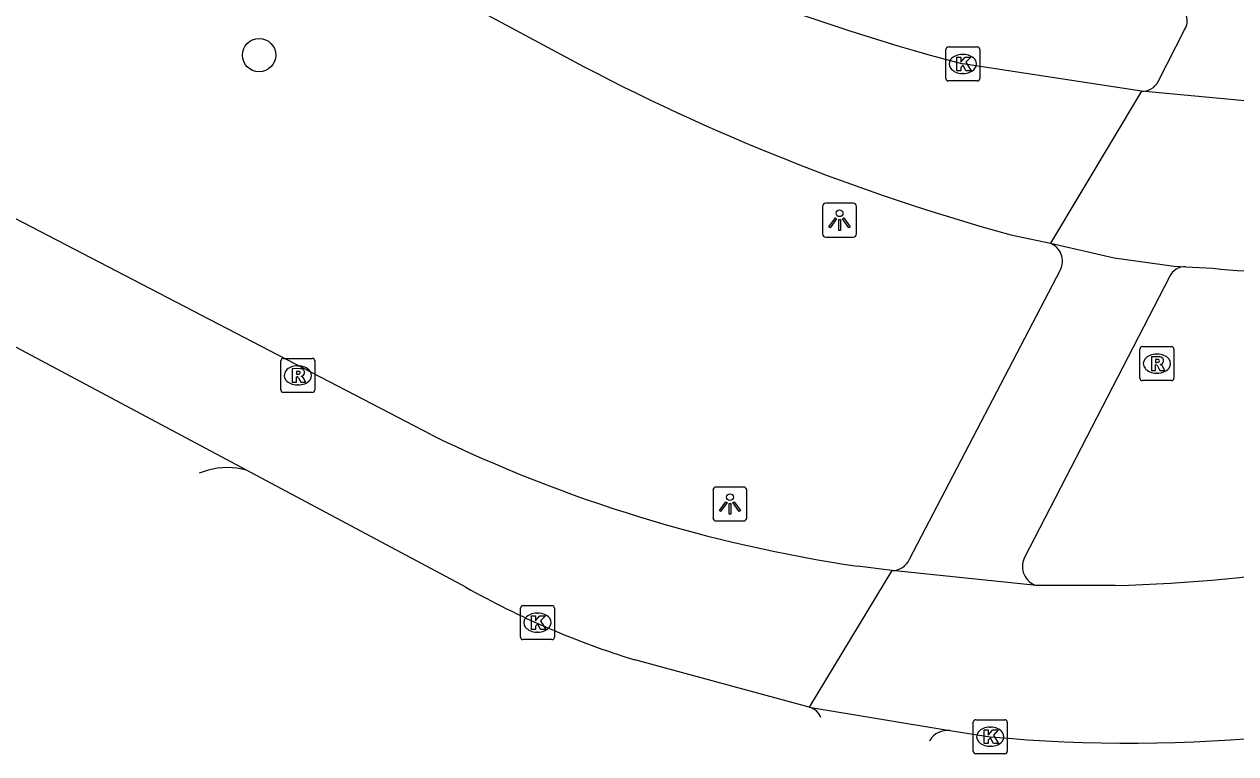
# Model space of a CAD drawing. Extents: x 159489 to 160304, y 383826 to 384530.
# Drawn here: x 160077.48 to 160113.12, y 383826.04 to 383847.5 of the extents above; entities that cross this region are included whole.
import ezdxf

# ---------------------------------------------------------------- set-up
doc = ezdxf.new("R2010")
doc.units = 0
for name, color, linetype in [('IMGEO_Boom', 7, 'Continuous'), ('IMGEO_Kolk', 7, 'Continuous'), ('IMGEO_Lichtpunt', 7, 'Continuous'), ('IMGEO_Parkeervlak_open', 7, 'Continuous'), ('IMGEO_Rijbaan_lokaal_gesloten', 7, 'Continuous'), ('IMGEO_Rioolput', 7, 'Continuous'), ('IMGEO_Voetpad_open', 7, 'Continuous')]:
    doc.layers.add(name, color=color, linetype=linetype)

msp = doc.modelspace()

# ---------------------------------------------------------------- linework, layer by layer
at = {"layer": 'IMGEO_Boom'}
msp.add_circle((160084.387, 383846.589), 0.489, dxfattribs=at)
at = {"layer": 'IMGEO_Kolk'}
for p, q in [((160104.666, 383846.829), (160105.518, 383846.829)), ((160104.591, 383845.903), (160104.591, 383846.755)), ((160105.079, 383846.609), (160105.104, 383846.609)), ((160105.592, 383846.755), (160105.592, 383845.903)), ((160105.518, 383845.829), (160104.666, 383845.829)), ((160105.102, 383846.049), (160105.077, 383846.049)), ((160092.152, 383830.397), (160093.004, 383830.397)), ((160092.077, 383829.471), (160092.077, 383830.323)), ((160092.565, 383830.177), (160092.59, 383830.177)), ((160093.078, 383830.323), (160093.078, 383829.471)), ((160093.004, 383829.397), (160092.152, 383829.397)), ((160092.588, 383829.617), (160092.563, 383829.617)), ((160105.398, 383826.115), (160105.398, 383826.967)), ((160105.473, 383827.041), (160106.325, 383827.041)), ((160106.399, 383826.967), (160106.399, 383826.115)), ((160105.886, 383826.821), (160105.911, 383826.821)), ((160105.909, 383826.261), (160105.884, 383826.261)), ((160106.325, 383826.041), (160105.473, 383826.041))]:
    msp.add_line(p, q, dxfattribs=at)
for points in [[(160104.666, 383846.829), (160105.518, 383846.829)], [(160104.591, 383845.903), (160104.591, 383846.755)], [(160104.912, 383846.529), (160105.035, 383846.529), (160105.035, 383846.378), (160105.165, 383846.529), (160105.329, 383846.529), (160105.183, 383846.378), (160105.336, 383846.129), (160105.184, 383846.129), (160105.099, 383846.293), (160105.035, 383846.226), (160105.035, 383846.129), (160104.912, 383846.129), (160104.912, 383846.529)], [(160105.592, 383846.755), (160105.592, 383845.903)], [(160105.518, 383845.829), (160104.666, 383845.829)], [(160092.152, 383830.397), (160093.004, 383830.397)], [(160092.077, 383829.471), (160092.077, 383830.323)], [(160092.398, 383830.097), (160092.521, 383830.097), (160092.521, 383829.946), (160092.651, 383830.097), (160092.815, 383830.097), (160092.669, 383829.946), (160092.822, 383829.697), (160092.67, 383829.697), (160092.585, 383829.861), (160092.521, 383829.794), (160092.521, 383829.697), (160092.398, 383829.697), (160092.398, 383830.097)], [(160093.078, 383830.323), (160093.078, 383829.471)], [(160093.004, 383829.397), (160092.152, 383829.397)], [(160105.398, 383826.115), (160105.398, 383826.967)], [(160105.473, 383827.041), (160106.325, 383827.041)], [(160106.399, 383826.967), (160106.399, 383826.115)], [(160105.719, 383826.741), (160105.842, 383826.741), (160105.842, 383826.59), (160105.972, 383826.741), (160106.136, 383826.741), (160105.99, 383826.59), (160106.143, 383826.341), (160105.991, 383826.341), (160105.906, 383826.505), (160105.842, 383826.438), (160105.842, 383826.341), (160105.719, 383826.341), (160105.719, 383826.741)], [(160106.325, 383826.041), (160105.473, 383826.041)]]:
    msp.add_lwpolyline(points, dxfattribs=at)
for centre, start, end in [((160104.668, 383846.753), 91.552, 178.448), ((160104.668, 383846.753), 91.552, 178.448), ((160105.516, 383846.753), 1.552, 88.448), ((160105.516, 383846.753), 1.552, 88.448), ((160104.668, 383845.905), 181.552, 268.448), ((160104.668, 383845.905), 181.552, 268.448), ((160105.516, 383845.905), 271.552, 358.448), ((160105.516, 383845.905), 271.552, 358.448), ((160092.154, 383830.321), 91.552, 178.448), ((160092.154, 383830.321), 91.552, 178.448), ((160093.002, 383830.321), 1.552, 88.448), ((160093.002, 383830.321), 1.552, 88.448), ((160092.154, 383829.473), 181.552, 268.448), ((160092.154, 383829.473), 181.552, 268.448), ((160093.002, 383829.473), 271.552, 358.448), ((160093.002, 383829.473), 271.552, 358.448), ((160105.475, 383826.965), 91.552, 178.448), ((160105.475, 383826.965), 91.552, 178.448), ((160106.323, 383826.965), 1.552, 88.448), ((160106.323, 383826.965), 1.552, 88.448), ((160105.475, 383826.117), 181.552, 268.448), ((160105.475, 383826.117), 181.552, 268.448), ((160106.323, 383826.117), 271.552, 358.448), ((160106.323, 383826.117), 271.552, 358.448)]:
    msp.add_arc(centre, 0.0765, start, end, dxfattribs=at)
for centre, major_axis, ratio, start_param, end_param in [((160105.078, 383846.329), (-0.387, 0.002), 0.722429, 4.712389, 7.853982), ((160105.103, 383846.329), (-0.39, 0.002), 0.717154, 1.570796, 4.712389), ((160092.564, 383829.897), (-0.387, 0.002), 0.722429, 4.712389, 7.853982), ((160092.589, 383829.897), (-0.39, 0.002), 0.717154, 1.570796, 4.712389), ((160105.885, 383826.541), (-0.387, 0.002), 0.722429, 4.712389, 7.853982), ((160105.91, 383826.541), (-0.39, 0.002), 0.717154, 1.570796, 4.712389)]:
    msp.add_ellipse(centre, major_axis=major_axis, ratio=ratio, start_param=start_param, end_param=end_param, dxfattribs=at)
at = {"layer": 'IMGEO_Lichtpunt'}
for p, q in [((160101.869, 383842.234), (160101.061, 383842.234)), ((160101.869, 383842.234), (160101.061, 383842.234)), ((160100.967, 383842.139), (160100.967, 383841.332)), ((160100.967, 383842.139), (160100.967, 383841.332)), ((160101.963, 383841.332), (160101.963, 383842.139)), ((160101.963, 383841.332), (160101.963, 383842.139)), ((160101.061, 383841.238), (160101.869, 383841.238)), ((160101.061, 383841.238), (160101.869, 383841.238)), ((160097.742, 383833.79), (160097.742, 383832.983)), ((160097.742, 383833.79), (160097.742, 383832.983)), ((160098.644, 383833.885), (160097.836, 383833.885)), ((160098.644, 383833.885), (160097.836, 383833.885)), ((160098.738, 383832.983), (160098.738, 383833.79)), ((160098.738, 383832.983), (160098.738, 383833.79)), ((160097.836, 383832.889), (160098.644, 383832.889)), ((160097.836, 383832.889), (160098.644, 383832.889))]:
    msp.add_line(p, q, dxfattribs=at)
for points in [[(160101.341, 383841.803), (160101.38, 383841.775), (160101.192, 383841.513), (160101.154, 383841.54), (160101.341, 383841.803)], [(160101.553, 383841.775), (160101.591, 383841.802), (160101.778, 383841.54), (160101.739, 383841.512), (160101.553, 383841.775)], [(160101.443, 383841.755), (160101.49, 383841.755), (160101.49, 383841.433), (160101.443, 383841.433), (160101.443, 383841.755)], [(160098.116, 383833.454), (160098.155, 383833.426), (160097.967, 383833.164), (160097.929, 383833.191), (160098.116, 383833.454)], [(160098.218, 383833.406), (160098.265, 383833.406), (160098.265, 383833.084), (160098.218, 383833.084), (160098.218, 383833.406)], [(160098.328, 383833.426), (160098.366, 383833.453), (160098.553, 383833.191), (160098.514, 383833.163), (160098.328, 383833.426)]]:
    msp.add_lwpolyline(points, dxfattribs=at)
for centre in [(160101.466, 383841.937), (160098.241, 383833.588)]:
    msp.add_circle(centre, 0.0994, dxfattribs=at)
for centre, start, end in [((160101.061, 383842.139), 90, 180), ((160101.061, 383842.139), 90, 180), ((160101.869, 383842.139), 0, 90), ((160101.869, 383842.139), 0, 90), ((160101.061, 383841.332), 180, 270), ((160101.061, 383841.332), 180, 270), ((160101.869, 383841.332), 270, 0), ((160101.869, 383841.332), 270, 360), ((160097.836, 383833.79), 90, 180), ((160097.836, 383833.79), 90, 180), ((160098.644, 383833.79), 0, 90), ((160098.644, 383833.79), 0, 90), ((160097.836, 383832.983), 180, 270), ((160097.836, 383832.983), 180, 270), ((160098.644, 383832.983), 270, 0), ((160098.644, 383832.983), 270, 360)]:
    msp.add_arc(centre, 0.0946, start, end, dxfattribs=at)
at = {"layer": 'IMGEO_Parkeervlak_open'}
msp.add_lwpolyline([(160082.888, 383834.377), (160082.626, 383834.294)], dxfattribs=at)
msp.add_arc((160083.459, 383832.427), 2.032, 74.0705, 106.3354, dxfattribs=at)
at = {"layer": 'IMGEO_Rijbaan_lokaal_gesloten'}
for points in [[(160084.017, 383834.381), (160021.053, 383867.95)], [(160070.385, 383858.853), (160072.597, 383857.691), (160072.61, 383857.684), (160093.549, 383846.46)], [(160089.458, 383835.417), (160067.42, 383846.859), (160067.26, 383846.944)], [(160110.352, 383845.526), (160105.092, 383846.329)], [(160110.352, 383845.526), (160107.67, 383841.055)], [(160114.536, 383845.134), (160110.352, 383845.526)], [(160106.503, 383841.301), (160107.67, 383841.055)], [(160107.67, 383841.055), (160109.547, 383840.631), (160111.313, 383840.383), (160111.653, 383840.364)], [(160111.653, 383840.364), (160112.447, 383840.319)], [(160090.47, 383830.94), (160084.017, 383834.381)], [(160103.005, 383831.427), (160101.991, 383831.558)], [(160103.005, 383831.427), (160100.572, 383827.408)], [(160107.257, 383830.991), (160103.005, 383831.427)], [(160109.571, 383830.993), (160107.257, 383830.991)], [(160100.572, 383827.408), (160095.441, 383828.803)], [(160100.572, 383827.408), (160104.714, 383826.726)], [(160104.714, 383826.726), (160105.899, 383826.541)]]:
    msp.add_lwpolyline(points, dxfattribs=at)
for centre, radius, start, end in [((160122.684, 383912.505), 68.474, 241.85524, 255.11266), ((160123.387, 383902.539), 63.523, 241.98382, 254.58581), ((160117.18, 383891.744), 51.643, 264.7413, 273.1967), ((160108.284, 383874.278), 43.181, 244.1521, 261.62), ((160108.469, 383876.536), 45.557, 271.3857, 287.7897), ((160102.87, 383852.935), 25.25, 240.5866, 252.8883), ((160110.005, 383871.257), 44.904, 264.753, 286.9784)]:
    msp.add_arc(centre, radius, start, end, dxfattribs=at)
at = {"layer": 'IMGEO_Rioolput'}
for p, q in [((160110.301, 383837.089), (160110.301, 383837.941)), ((160110.376, 383838.015), (160111.228, 383838.015)), ((160111.302, 383837.941), (160111.302, 383837.089)), ((160085.027, 383836.742), (160085.027, 383837.594)), ((160085.102, 383837.668), (160085.954, 383837.668)), ((160086.028, 383837.594), (160086.028, 383836.742)), ((160110.789, 383837.795), (160110.814, 383837.795)), ((160085.515, 383837.448), (160085.54, 383837.448)), ((160110.812, 383837.235), (160110.787, 383837.235)), ((160085.538, 383836.888), (160085.513, 383836.888)), ((160111.228, 383837.015), (160110.376, 383837.015)), ((160085.954, 383836.668), (160085.102, 383836.668))]:
    msp.add_line(p, q, dxfattribs=at)
for points in [[(160110.301, 383837.089), (160110.301, 383837.941)], [(160110.376, 383838.015), (160111.228, 383838.015)], [(160111.302, 383837.941), (160111.302, 383837.089)], [(160085.027, 383836.742), (160085.027, 383837.594)], [(160085.102, 383837.668), (160085.954, 383837.668)], [(160086.028, 383837.594), (160086.028, 383836.742)], [(160110.89, 383837.713), (160110.638, 383837.715), (160110.638, 383837.315)], [(160110.816, 383837.634), (160110.762, 383837.634), (160110.762, 383837.553)], [(160110.762, 383837.553), (160110.814, 383837.553)], [(160085.616, 383837.366), (160085.364, 383837.368), (160085.364, 383836.968)], [(160085.542, 383837.287), (160085.488, 383837.287), (160085.488, 383837.206)], [(160085.488, 383837.206), (160085.54, 383837.206)], [(160110.638, 383837.315), (160110.762, 383837.315), (160110.762, 383837.477), (160110.773, 383837.477)], [(160110.82, 383837.448), (160110.891, 383837.315), (160111.031, 383837.315), (160110.966, 383837.441)], [(160085.364, 383836.968), (160085.488, 383836.968), (160085.488, 383837.13), (160085.499, 383837.13)], [(160085.546, 383837.101), (160085.617, 383836.968), (160085.757, 383836.968), (160085.692, 383837.094)], [(160111.228, 383837.015), (160110.376, 383837.015)], [(160085.954, 383836.668), (160085.102, 383836.668)]]:
    msp.add_lwpolyline(points, dxfattribs=at)
for centre, radius, start, end in [((160110.378, 383837.939), 0.0765, 91.552, 178.448), ((160110.378, 383837.939), 0.0765, 91.552, 178.448), ((160111.226, 383837.939), 0.0765, 1.552, 88.448), ((160111.226, 383837.939), 0.0765, 1.552, 88.448), ((160085.104, 383837.592), 0.0765, 91.552, 178.448), ((160085.104, 383837.592), 0.0765, 91.552, 178.448), ((160085.952, 383837.592), 0.0765, 1.552, 88.448), ((160085.952, 383837.592), 0.0765, 1.552, 88.448), ((160110.798, 383837.742), 0.19, 274.7715, 282.9687), ((160110.822, 383837.538), 0.0964, 77.0061, 93.1865), ((160110.836, 383837.595), 0.0378, 276.6634, 79.6772), ((160110.889, 383837.603), 0.109, 350.3612, 89.416), ((160110.887, 383837.603), 0.112, 277.5842, 350.9817), ((160085.524, 383837.395), 0.19, 274.7715, 282.9687), ((160085.548, 383837.191), 0.0964, 77.0061, 93.1865), ((160085.562, 383837.248), 0.0378, 276.6634, 79.6772), ((160085.615, 383837.256), 0.109, 350.3612, 89.416), ((160085.613, 383837.256), 0.112, 277.5842, 350.9817), ((160110.772, 383837.424), 0.0533, 26.0293, 88.6989), ((160110.871, 383837.388), 0.108, 29.5134, 73.7905), ((160085.498, 383837.077), 0.0533, 26.0293, 88.6989), ((160085.597, 383837.041), 0.108, 29.5134, 73.7905), ((160110.378, 383837.091), 0.0765, 181.552, 268.448), ((160110.378, 383837.091), 0.0765, 181.552, 268.448), ((160111.226, 383837.091), 0.0765, 271.552, 358.448), ((160111.226, 383837.091), 0.0765, 271.552, 358.448), ((160085.104, 383836.744), 0.0765, 181.552, 268.448), ((160085.104, 383836.744), 0.0765, 181.552, 268.448), ((160085.952, 383836.744), 0.0765, 271.552, 358.448), ((160085.952, 383836.744), 0.0765, 271.552, 358.448)]:
    msp.add_arc(centre, radius, start, end, dxfattribs=at)
for centre, major_axis, ratio, start_param, end_param in [((160110.788, 383837.515), (-0.387, 0.002), 0.722429, 4.712389, 7.853982), ((160110.813, 383837.515), (-0.39, 0.002), 0.717154, 1.570796, 4.712389), ((160085.514, 383837.168), (-0.387, 0.002), 0.722429, 4.712389, 7.853982), ((160085.539, 383837.168), (-0.39, 0.002), 0.717154, 1.570796, 4.712389)]:
    msp.add_ellipse(centre, major_axis=major_axis, ratio=ratio, start_param=start_param, end_param=end_param, dxfattribs=at)
at = {"layer": 'IMGEO_Voetpad_open'}
for points in [[(160110.841, 383845.812), (160111.616, 383847.334)], [(160103.526, 383831.761), (160107.965, 383840.273)], [(160111.175, 383840.065), (160106.901, 383831.791)], [(160104.118, 383826.434), (160104.113, 383826.424)]]:
    msp.add_lwpolyline(points, dxfattribs=at)
for centre, radius, start, end in [((160111.223, 383847.598), 0.473, 326.1018, 70.1366), ((160110.366, 383846.062), 0.536, 268.4524, 332.1915), ((160107.454, 383840.527), 0.571, 333.574, 67.7628), ((160111.627, 383839.873), 0.491, 87.0088, 157.0451), ((160102.998, 383832.011), 0.584, 270.647, 334.6788), ((160107.419, 383831.542), 0.575, 154.3765, 253.6017), ((160100.462, 383826.938), 0.483, 20.1557, 76.7987), ((160104.648, 383826.106), 0.623, 83.9253, 148.2782)]:
    msp.add_arc(centre, radius, start, end, dxfattribs=at)

doc.saveas('drawing.dxf')
